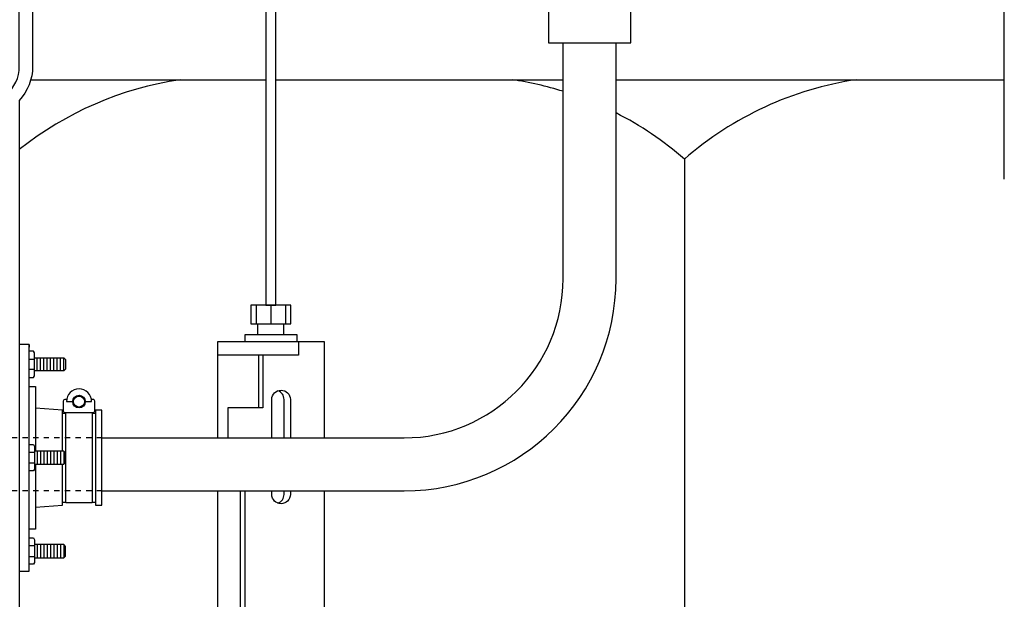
# Model space of a CAD drawing. Extents: x -169 to 7270, y -140 to 2984.
# Tile 435 of 656: x 1850 to 1868, y 932 to 943. Entities that reach past the tile are written whole.
import ezdxf

# ---------------------------------------------------------------- set-up
doc = ezdxf.new("R2010")
doc.units = 0
doc.header["$MEASUREMENT"] = 0
doc.header["$PDSIZE"] = 1
doc.linetypes.add('HIDDEN5', pattern=[0.05, 0.025, -0.025])
doc.layers.get('DEFPOINTS').update_dxf_attribs({"linetype": 'CONTINUOUS'})
for name, color, linetype in [('BOOT-CONDUIT', 1, 'CONTINUOUS'), ('CONDUIT', 2, 'CONTINUOUS'), ('DIM', 3, 'CONTINUOUS'), ('FRP-SUMP', 2, 'CONTINUOUS'), ('PEAGRAVEL-HATCH', 3, 'CONTINUOUS'), ('PROBE', 2, 'CONTINUOUS')]:
    doc.layers.add(name, color=color, linetype=linetype)
doc.styles.add('SIMPLEX', font='simplex')
doc.dimstyles.new('DIM64', dxfattribs={"dimscale": 64, "dimtxt": 0.09375, "dimasz": 0.09375, "dimexe": 0.0625, "dimexo": 0.0625, "dimgap": 0.046875, "dimtad": 1, "dimdec": 4, "dimzin": 3, "dimdsep": 46, "dimlunit": 4, "dimtxsty": 'SIMPLEX', "dimcen": 0, "dimclrd": 256, "dimclre": 256, "dimclrt": 256, "dimadec": 0, "dimazin": 0, "dimtfac": 1, "dimtdec": 4, "dimtmove": 0, "dimatfit": 3, "dimfxl": 1, "dimfrac": 2, "dimtolj": 1, "dimtzin": 0, "dimarcsym": 0})

# ---------------------------------------------------------------- blocks, each defined once
blk = doc.blocks.new('*D113')
at = {"layer": 'DEFPOINTS', "color": 0, "transparency": 16777216}
for p in [(1368.547, 978.296), (2031.773, 978.015), (1368.547, 700.523)]:
    blk.add_point(p, dxfattribs=at)
at = {"layer": 'DIM', "lineweight": -2, "transparency": 16777216}
for p, q in [((1368.547, 974.296), (1368.547, 696.523)), ((2031.773, 974.015), (2031.773, 696.523)), ((2025.773, 700.523), (1374.547, 700.523))]:
    blk.add_line(p, q, dxfattribs=at)
at = {"layer": 'DIM', "transparency": 16777216}
for points in [[(1374.547, 701.523), (1374.547, 699.523), (1368.547, 700.523)], [(2025.773, 701.523), (2025.773, 699.523), (2031.773, 700.523)]]:
    blk.add_solid(points, dxfattribs=at)
at = {"layer": 'DIM', "transparency": 16777216, "insert": (1700.16, 708.095), "char_height": 6, "attachment_point": 5, "style": 'SIMPLEX'}
blk.add_mtext('\\A1;55\'-3 1/4" (F.V. TANK SLAB)', dxfattribs=at)

msp = doc.modelspace()

# ---------------------------------------------------------------- hatches: boundary and pattern name
at = {"layer": 'PEAGRAVEL-HATCH'}
h = msp.add_hatch(dxfattribs=at)
h.set_pattern_fill('AR-SAND', color=256, scale=7.5, style=0)
h.set_pattern_definition([(37.5, (149.422, 931.786), (-0.47245, 14.45118), [0, -11.4, 0, -12.75, 0, -12.1875]), (7.5, (149.422, 931.786), (13.27333, 21.1661), [0, -6.15, 0, -10.275, 0, -3.9375]), (327.5, (140.197, 931.786), (23.35606, 0.04244), [0, -3.75, 0, -13.5, 0, -17.625]), (317.5, (140.197, 931.786), (22.54595, 6.58257), [0, -1.875, 0, -8.85, 0, -10.125])])
edge = h.paths.add_edge_path()
edge.add_line((1837.48835, 964.50891), (1854.86258, 964.50891))
edge.add_line((1854.86258, 964.50891), (1854.86141, 961.19658))
edge.add_arc((1908.77847, 832.27575), 139.74129, 472.6955788, 474.5798006)
edge.add_arc((1851.10776, 957.71641), 1.7, 465.563139, 540)
edge.add_line((1849.40776, 957.71641), (1849.40776, 945.77096))
edge.add_line((1849.40776, 945.77096), (1848.52431, 945.77096))
edge.add_line((1848.52431, 945.77096), (1848.28777, 945.77096))
edge.add_line((1848.28777, 945.77096), (1849.02431, 944.45572))
edge.add_line((1849.02431, 944.45572), (1849.02431, 944.05737))
edge.add_arc((1849.27431, 944.05737), 0.25, 540, 630)
edge.add_line((1849.27431, 943.80737), (1849.40776, 943.80737))
edge.add_line((1849.40776, 943.80737), (1849.40776, 942.27096))
edge.add_arc((1849.15776, 942.27096), 0.25, 270, 360, ccw=False)
edge.add_line((1849.15776, 942.02096), (1849.15776, 939.0151))
edge.add_line((1849.15776, 939.0151), (1848.53901, 939.0151))
edge.add_line((1848.53901, 939.0151), (1848.53901, 938.11792))
edge.add_line((1848.53901, 938.11792), (1848.41526, 938.11792))
edge.add_line((1848.41526, 938.11792), (1848.41526, 937.70503))
edge.add_line((1848.41526, 937.70503), (1847.84274, 937.665))
edge.add_line((1847.84274, 937.665), (1847.84274, 937.14713))
edge.add_line((1847.84274, 937.14713), (1847.34774, 937.14713))
edge.add_line((1847.34774, 937.14713), (1847.34774, 937.60745))
edge.add_line((1847.34774, 937.60745), (1847.28587, 937.60745))
edge.add_line((1847.28587, 937.60745), (1847.28587, 937.66932))
edge.add_line((1847.28587, 937.66932), (1847.16212, 937.66932))
edge.add_line((1847.16212, 937.66932), (1847.16212, 937.14713))
edge.add_line((1847.16212, 937.14713), (1842.20918, 937.14713))
edge.add_ellipse((1842.20918, 936.95963), major_axis=(0, 0.1875), ratio=0.47920074, start_angle=0, end_angle=180)
edge.add_ellipse((1842.20918, 936.58463), major_axis=(0, -0.1875), ratio=0.47920074, start_angle=180, end_angle=360)
edge.add_line((1842.20918, 936.39713), (1847.16212, 936.39713))
edge.add_line((1847.16212, 936.39713), (1847.16212, 935.87495))
edge.add_line((1847.16212, 935.87495), (1847.34774, 935.87495))
edge.add_line((1847.34774, 935.87495), (1847.34774, 935.92098))
edge.add_line((1847.34774, 935.92098), (1847.90462, 935.92098))
edge.add_line((1847.90462, 935.92098), (1847.90462, 935.87495))
edge.add_line((1847.90462, 935.87495), (1848.41526, 935.83924))
edge.add_line((1848.41526, 935.83924), (1848.41526, 935.42635))
edge.add_line((1848.41526, 935.42635), (1848.53901, 935.42635))
edge.add_line((1848.53901, 935.42635), (1848.53901, 934.52917))
edge.add_line((1848.53901, 934.52917), (1849.15776, 934.52917))
edge.add_line((1849.15776, 934.52917), (1849.15776, 933.52917))
edge.add_line((1849.15776, 933.52917), (1848.53901, 933.52917))
edge.add_line((1848.53901, 933.52917), (1848.53901, 932.63198))
edge.add_line((1848.53901, 932.63198), (1848.41526, 932.63198))
edge.add_line((1848.41526, 932.63198), (1848.41526, 932.21909))
edge.add_line((1848.41526, 932.21909), (1847.84274, 932.17906))
edge.add_line((1847.84274, 932.17906), (1847.84274, 931.7862))
edge.add_line((1847.84274, 931.7862), (1847.34774, 931.7862))
edge.add_line((1847.34774, 931.7862), (1847.34774, 932.12151))
edge.add_line((1847.34774, 932.12151), (1847.28587, 932.12151))
edge.add_line((1847.28587, 932.12151), (1847.28587, 932.18339))
edge.add_line((1847.28587, 932.18339), (1847.16212, 932.18339))
edge.add_line((1847.16212, 932.18339), (1847.16212, 931.7862))
edge.add_line((1847.16212, 931.7862), (1840.48835, 931.7862))
edge.add_arc((1840.48835, 934.7862), 3, 180, 270, ccw=False)
edge.add_line((1837.48835, 934.7862), (1837.48835, 964.50891))
h.paths.add_polyline_path([(1847.35764, 937.83119), (1847.47644, 937.83119, 1), (1847.71404, 937.83119), (1847.83284, 937.83119, 1)], flags=16)
h.paths.add_polyline_path([(1847.49228, 937.83119, 1), (1847.6982, 937.83119, 1)], flags=0)
h.paths.add_polyline_path([(1847.35764, 932.34525), (1847.47644, 932.34525, 1), (1847.71404, 932.34525), (1847.83284, 932.34525, 1)], flags=16)
h.paths.add_polyline_path([(1847.49228, 932.34525, 1), (1847.6982, 932.34525, 1)], flags=0)

# ---------------------------------------------------------------- linework, layer by layer
at = {"layer": 'BOOT-CONDUIT', "color": 7}
for p, q in [((1850.04071, 936.75186), (1850.14664, 936.75186)), ((1850.1957, 936.52862), (1850.1957, 936.77612)), ((1850.2582, 936.52862), (1850.2582, 936.77612)), ((1850.3207, 936.52862), (1850.3207, 936.77612)), ((1850.3832, 936.52862), (1850.3832, 936.77612)), ((1850.4457, 936.52862), (1850.4457, 936.77612)), ((1850.5082, 936.52862), (1850.5082, 936.77612)), ((1850.5707, 936.52862), (1850.5707, 936.77612)), ((1850.6332, 936.52862), (1850.6332, 936.77612)), ((1850.6957, 936.52862), (1850.6957, 936.77612)), ((1850.14664, 936.55287), (1850.04071, 936.55287)), ((1850.14664, 934.99029), (1850.04071, 934.99029)), ((1850.1957, 935.01454), (1850.1957, 934.76704)), ((1850.2582, 935.01454), (1850.2582, 934.76704)), ((1850.3207, 935.01454), (1850.3207, 934.76704)), ((1850.3832, 935.01454), (1850.3832, 934.76704)), ((1850.4457, 935.01454), (1850.4457, 934.76704)), ((1850.5082, 935.01454), (1850.5082, 934.76704)), ((1850.5707, 935.01454), (1850.5707, 934.76704)), ((1850.6332, 935.01454), (1850.6332, 934.76704)), ((1850.6957, 935.01454), (1850.6957, 934.76704)), ((1850.04071, 934.7913), (1850.14664, 934.7913)), ((1850.14664, 933.22871), (1850.04071, 933.22871)), ((1850.1957, 933.25297), (1850.1957, 933.00547)), ((1850.2582, 933.25297), (1850.2582, 933.00547)), ((1850.3207, 933.25297), (1850.3207, 933.00547)), ((1850.3832, 933.25297), (1850.3832, 933.00547)), ((1850.4457, 933.25297), (1850.4457, 933.00547)), ((1850.5082, 933.25297), (1850.5082, 933.00547)), ((1850.5707, 933.25297), (1850.5707, 933.00547)), ((1850.6332, 933.25297), (1850.6332, 933.00547)), ((1850.6957, 933.25297), (1850.6957, 933.00547)), ((1850.04071, 933.02972), (1850.14664, 933.02972))]:
    msp.add_line(p, q, dxfattribs=at)
at = {"layer": 'BOOT-CONDUIT', "linetype": 'Continuous'}
for p, q in [((1850.73698, 935.7261), (1850.6751, 935.7261)), ((1851.29385, 935.7261), (1851.23198, 935.7261)), ((1850.6751, 934.05548), (1850.73698, 934.05548)), ((1851.23198, 934.05548), (1851.29385, 934.05548))]:
    msp.add_line(p, q, dxfattribs=at)
at = {"layer": 'BOOT-CONDUIT'}
msp.add_lwpolyline([(1850.04071, 937.02932), (1849.85776, 937.02932), (1849.85776, 932.75252), (1850.04071, 932.75252), (1850.04071, 937.02932), (1850.04071, 936.97388)], dxfattribs=at)
at = {"layer": 'BOOT-CONDUIT', "color": 7}
for points in [[(1850.04071, 936.40488), (1850.1275, 936.40488), (1850.14664, 936.43803), (1850.14664, 936.8667), (1850.1275, 936.89986), (1850.04071, 936.89986)], [(1850.14664, 936.77612), (1850.6957, 936.77612), (1850.72663, 936.74518), (1850.72663, 936.55956), (1850.72391, 936.55684), (1850.6957, 936.52862), (1850.14664, 936.52862)], [(1851.23198, 935.74194), (1851.23198, 934.03964), (1850.73698, 934.03964), (1850.73698, 935.74194)], [(1850.04071, 935.13828), (1850.1275, 935.13828), (1850.14664, 935.10513), (1850.14664, 934.67646), (1850.1275, 934.6433), (1850.04071, 934.6433)], [(1850.14664, 934.76704), (1850.6957, 934.76704), (1850.72663, 934.79798), (1850.72663, 934.9836), (1850.72391, 934.98632), (1850.6957, 935.01454), (1850.14664, 935.01454)], [(1850.04071, 933.37671), (1850.1275, 933.37671), (1850.14664, 933.34355), (1850.14664, 932.91488), (1850.1275, 932.88172), (1850.04071, 932.88172)], [(1850.14664, 933.00547), (1850.6957, 933.00547), (1850.72663, 933.0364), (1850.72663, 933.22203), (1850.72391, 933.22475), (1850.6957, 933.25297), (1850.14664, 933.25297)]]:
    msp.add_lwpolyline(points, dxfattribs=at)
at = {"layer": 'BOOT-CONDUIT', "linetype": 'Continuous'}
for points in [[(1850.04071, 936.23657), (1850.16446, 936.23657), (1850.16446, 935.01454)], [(1850.6751, 935.01454), (1850.6751, 935.7261), (1850.6751, 935.78798), (1850.16446, 935.82369)], [(1850.16446, 934.76704), (1850.16446, 933.54501), (1850.04071, 933.54501)], [(1850.16446, 933.9579), (1850.6751, 933.9936), (1850.6751, 934.76704)]]:
    msp.add_lwpolyline(points, dxfattribs=at)
at = {"layer": 'BOOT-CONDUIT', "color": 7}
for points in [[(1851.10328, 935.94984), (1851.22208, 935.94984, 1), (1850.74688, 935.94984), (1850.86568, 935.94984)], [(1850.75247, 936.00109, -0.35187184), (1850.73797, 935.98944), (1850.71873, 935.98944, 0.41421356), (1850.68748, 935.95762), (1850.68748, 935.77319, 0.41421356), (1850.71931, 935.74194), (1851.25023, 935.74194, 0.41421341), (1851.28148, 935.77377), (1851.28148, 935.95819, 0.41421372), (1851.24965, 935.98944), (1851.23099, 935.98944, -0.35188198), (1851.21649, 936.00109)]]:
    msp.add_lwpolyline(points, format="xyb", dxfattribs=at)
at = {"layer": 'BOOT-CONDUIT', "linetype": 'Continuous'}
msp.add_lwpolyline([(1851.29385, 933.9936), (1851.4176, 933.9936), (1851.4176, 935.78798), (1851.29385, 935.78798), (1851.29385, 935.7261), (1851.29385, 934.05548)], close=True, dxfattribs=at)
at = {"layer": 'BOOT-CONDUIT', "color": 7}
msp.add_circle((1850.98448, 935.94984), 0.1188, dxfattribs=at)
at = {"layer": 'BOOT-CONDUIT', "color": 8}
msp.add_circle((1850.98448, 935.94984), 0.10296, dxfattribs=at)
at = {"layer": 'CONDUIT'}
for p, q in [((1868.44663, 940.1471), (1868.44663, 945.07395)), ((1860.11955, 938.26579), (1860.11955, 942.71867)), ((1861.11955, 938.26579), (1861.11955, 942.71867)), ((1851.4176, 935.26579), (1857.11955, 935.26579)), ((1851.4176, 934.26579), (1857.11955, 934.26579))]:
    msp.add_line(p, q, dxfattribs=at)
at = {"layer": 'CONDUIT', "color": 7, "linetype": 'HIDDEN5'}
for p, q in [((1851.4176, 935.26579), (1847.16212, 935.26579)), ((1851.4176, 934.26579), (1847.16212, 934.26579))]:
    msp.add_line(p, q, dxfattribs=at)
at = {"layer": 'CONDUIT'}
msp.add_lwpolyline([(1859.84175, 946.12182), (1858.58463, 944.8647), (1859.84175, 943.60759), (1859.84175, 942.71867), (1861.39735, 942.71867), (1861.39735, 946.49656), (1859.84175, 946.49656)], close=True, dxfattribs=at)
for radius in [4, 3]:
    msp.add_arc((1857.11955, 938.26579), radius, 270, 0, dxfattribs=at)
at = {"layer": 'FRP-SUMP', "color": 7}
for p, q in [((1850.07427, 942.02093), (1854.50896, 942.02093)), ((1854.69646, 942.02093), (1860.11955, 942.02093)), ((1861.11955, 942.02093), (1868.44663, 942.02093)), ((1862.40927, 940.52093), (1862.40927, 929.94767))]:
    msp.add_line(p, q, dxfattribs=at)
at = {"layer": 'FRP-SUMP'}
msp.add_lwpolyline([(1849.85776, 920.02328), (1849.85776, 922.77328, 0.22167085), (1849.60776, 923.30947), (1849.60776, 941.73477, 0.22167085), (1849.85776, 942.27096), (1849.85776, 944.02096), (1850.10776, 944.02096), (1850.25776, 944.02096), (1850.25776, 944.52096), (1851.00776, 945.77096), (1851.24429, 945.77096), (1850.50776, 944.45572), (1850.50776, 944.05737, -0.41421356), (1850.25776, 943.80737), (1850.10776, 943.80737), (1850.10776, 942.27096, -0.18776323), (1849.85776, 941.6287), (1849.85776, 923.41554, -0.18776323), (1850.10776, 922.77328), (1850.10776, 920.02328), (1849.85776, 920.02328)], format="xyb", close=True, dxfattribs=at)
at = {"layer": 'FRP-SUMP', "color": 7}
for points in [[(1860.11955, 941.80132, 0.03875218), (1859.15927, 942.02093)], [(1865.65927, 942.02093, 0.14349823), (1862.40927, 940.52093, 0.06265937)], [(1862.40927, 940.52093, 0.06139682), (1861.11955, 941.3935, 0.05790471)]]:
    msp.add_lwpolyline(points, format="xyb", dxfattribs=at)
msp.add_arc((1853.82505, 935.72543), 6.36447, 98.442948, 128.561095, dxfattribs=at)
at = {"layer": 'PROBE', "color": 7}
for p, q in [((1854.32555, 937.76834), (1854.32555, 937.41816)), ((1854.60407, 937.76834), (1854.60407, 937.41816)), ((1854.8826, 937.76834), (1854.8826, 937.41816)), ((1854.85479, 935.26579), (1854.85479, 935.9895)), ((1854.85479, 934.19816), (1854.85479, 934.26579))]:
    msp.add_line(p, q, dxfattribs=at)
at = {"layer": 'PROBE'}
for p, q in [((1854.35829, 937.20694), (1854.35829, 937.41816)), ((1854.84714, 937.20694), (1854.84714, 937.41816)), ((1854.37265, 936.82814), (1854.37265, 935.8294))]:
    msp.add_line(p, q, dxfattribs=at)
msp.add_lwpolyline([(1854.50896, 937.76834), (1854.69646, 937.76834), (1854.69646, 944.8614, -0.41421356), (1858.50896, 948.6739), (1859.05231, 948.6739), (1859.05231, 948.8614), (1858.50896, 948.8614, 0.41421356), (1854.50896, 944.8614)], format="xyb", close=True, dxfattribs=at)
msp.add_lwpolyline([(1854.98429, 937.76834), (1854.22386, 937.76834), (1854.22386, 937.41816), (1854.98429, 937.41816)], close=True, dxfattribs=at)
for points in [[(1855.61852, 935.26579), (1855.61852, 937.07943), (1855.61852, 937.07943), (1853.597, 937.07943), (1853.597, 937.07943), (1853.597, 935.26579)], [(1855.09955, 937.07939), (1855.09955, 937.20694), (1854.11597, 937.20694), (1854.11597, 937.07939)], [(1855.12586, 937.06623), (1855.12586, 936.82814), (1853.597, 936.82814)], [(1854.45187, 936.82814), (1854.45187, 935.8294), (1853.7917, 935.8294), (1853.7917, 935.26579)], [(1853.597, 934.26579), (1853.597, 925.0886)], [(1855.61852, 925.0886), (1855.61852, 934.26579)]]:
    msp.add_lwpolyline(points, dxfattribs=at)
at = {"layer": 'PROBE', "color": 7}
for points in [[(1854.62231, 935.26579), (1854.62231, 935.9895, -1), (1854.9725, 935.9895), (1854.9725, 935.26579)], [(1854.9725, 934.26579), (1854.9725, 934.19816, -1), (1854.62231, 934.19816), (1854.62231, 934.26579)], [(1854.9725, 934.26579), (1854.9725, 934.19816, -1), (1854.62231, 934.19816), (1854.62231, 934.26579)], [(1854.73855, 934.03325, 0.31702163), (1854.85479, 934.19816), (1854.85479, 934.26579)]]:
    msp.add_lwpolyline(points, format="xyb", dxfattribs=at)
msp.add_lwpolyline([(1854.1129, 934.26579), (1854.1129, 931.68453), (1854.03403, 931.68453), (1854.03403, 934.26579)], dxfattribs=at)
msp.add_arc((1854.6797, 935.9895), 0.1751, 0, 70.358966, dxfattribs=at)

# ---------------------------------------------------------------- dimensions: what is measured, and where the dimension line sits
at = {"layer": 'DIM'}
dim = msp.add_linear_dim(base=(1368.54722, 700.52328), p1=(2031.77254, 978.01471), p2=(1368.54722, 978.29596), angle=180, text='<> (F.V. TANK SLAB)', dimstyle='DIM64', dxfattribs=at)
dim.commit()
dim.dimension.update_dxf_attribs({"geometry": '*D113', "text_midpoint": (1700.15988, 708.09471)})

doc.saveas('drawing.dxf')
